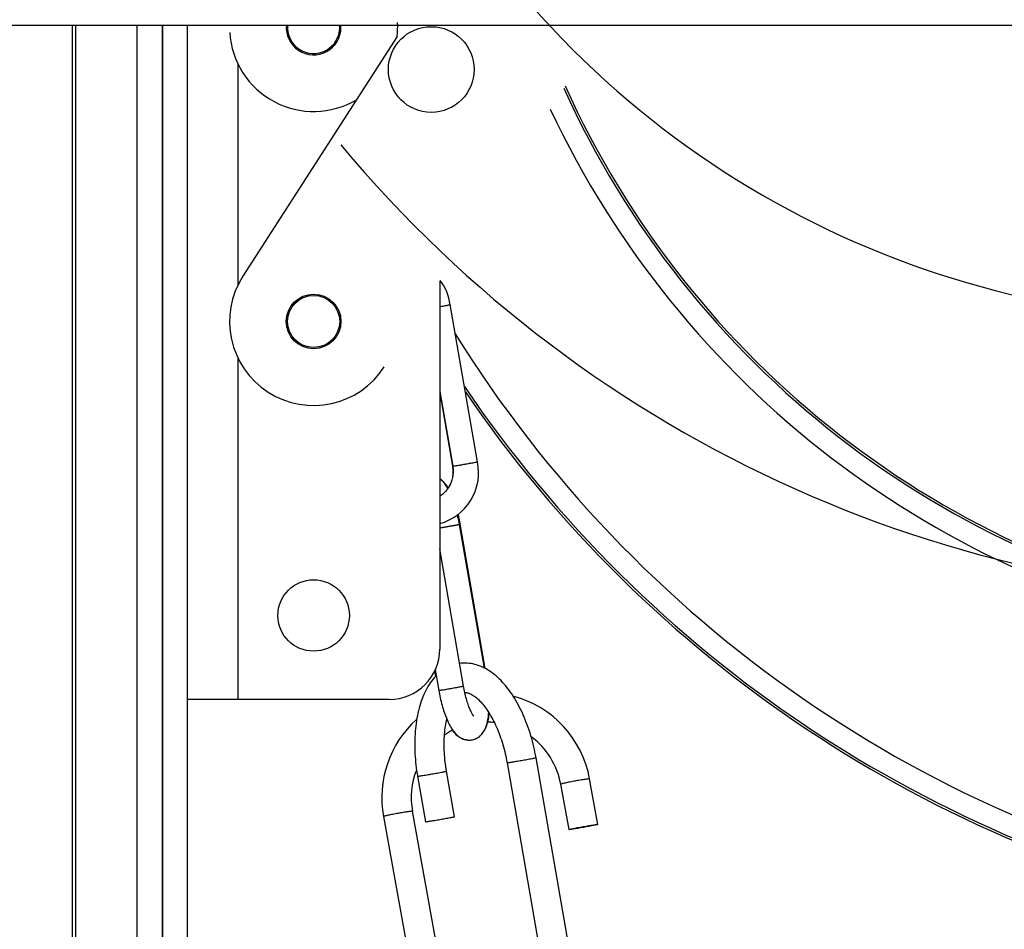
# Model space of a CAD drawing. Header units: inches. Extents: x 0 to 77643, y -44170 to 0.
# Tile 522 of 546: x 76589.36 to 76590.87, y -39748.68 to -39747.28. Entities that reach past the tile are written whole.
import ezdxf
from ezdxf.lldxf.tags import DXFTag

# ---------------------------------------------------------------- set-up
doc = ezdxf.new("R2010")
doc.units = ezdxf.units.IN
doc.header["$MEASUREMENT"] = 0
doc.layers.get('0').update_dxf_attribs({"lineweight": 0})
doc.layers.add('FAKRO LOFT LADDERS', color=7, linetype='Continuous')
tags = doc.linetypes.add('HIDDEN2', pattern=[4.7625, 3.175, -1.5875]).pattern_tags.tags
tags[6:7] = [DXFTag(74, 4), DXFTag(75, 0), DXFTag(340, '0'), DXFTag(46, 0.0), DXFTag(50, 0.0), DXFTag(44, 0.0), DXFTag(45, 0.0)]
tags[4:5] = [DXFTag(74, 4), DXFTag(75, 0), DXFTag(340, '0'), DXFTag(46, 0.0), DXFTag(50, 0.0), DXFTag(44, 0.0), DXFTag(45, 0.0)]

# ---------------------------------------------------------------- blocks, each defined once
blk = doc.blocks.new('A$C1F246084')
at = {"layer": 'FAKRO LOFT LADDERS', "color": 7, "linetype": 'Continuous'}
for p, q in [((61.702, 408.519), (239.302, 408.519)), ((78.582, 236.523), (78.582, 408.519)), ((78.636, 236.5), (78.636, 408.519)), ((79.733, 236.5), (79.733, 408.519)), ((80.183, 236.621), (80.183, 408.519)), ((80.183, 408.519), (80.183, 236.621)), ((80.633, 237.4), (80.633, 408.519)), ((84.374, 408.316), (81.621, 404.037)), ((81.533, 407.821), (81.533, 403.879)), ((85.133, 403.95), (85.133, 397.375)), ((85.808, 400.718), (85.321, 403.526)), ((81.533, 402.571), (81.533, 396.475)), ((85.133, 401.976), (85.365, 400.641)), ((85.133, 401.949), (85.36, 400.639)), ((85.93, 397.036), (85.485, 399.602)), ((85.947, 397.028), (85.499, 399.609)), ((85.558, 396.713), (85.133, 399.166)), ((85.052, 397.002), (85.115, 396.636)), ((85.041, 396.978), (85.057, 396.885)), ((81.533, 396.475), (80.633, 396.475)), ((84.233, 396.475), (81.533, 396.475)), ((87.557, 391.372), (86.852, 395.435)), ((86.335, 395.346), (87, 391.513)), ((84.737, 395.103), (84.878, 394.29)), ((85.395, 394.38), (85.254, 395.193)), ((87.955, 394.244), (87.809, 395.055)), ((87.292, 394.962), (87.438, 394.151)), ((84.132, 394.386), (84.777, 390.799)), ((85.269, 391.028), (84.649, 394.479))]:
    blk.add_line(p, q, dxfattribs=at)
at = {"layer": 'FAKRO LOFT LADDERS', "color": 7, "linetype": 'HIDDEN2'}
blk.add_circle((84.983, 407.725), 0.765, dxfattribs=at)
at = {"layer": 'FAKRO LOFT LADDERS', "color": 7, "linetype": 'Continuous'}
for centre, radius in [((82.883, 403.225), 0.488), ((82.883, 403.225), 0.465), ((82.883, 397.975), 0.638)]:
    blk.add_circle(centre, radius, dxfattribs=at)
at = {"layer": 'FAKRO LOFT LADDERS', "color": 7, "linetype": 'HIDDEN2'}
for centre, radius, start, end in [((99.167, 419.757), 16.5, 220.3047, 279.7425), ((100.663, 420.774), 22.5, 219.7672, 272.0364)]:
    blk.add_arc(centre, radius, start, end, dxfattribs=at)
at = {"layer": 'FAKRO LOFT LADDERS', "color": 7, "linetype": 'Continuous'}
for centre, radius, start, end in [((82.883, 408.475), 0.488, 174.8437, 0), ((82.883, 408.475), 0.465, 174.5935, 0), ((82.883, 408.475), 0.465, 0, 5.4065), ((82.883, 408.475), 0.488, 0, 5.1563), ((82.883, 408.475), 1.5, 353.9226, 3.3051), ((82.883, 408.475), 1.5, 183.3051, 300.5715), ((102.413, 414.216), 16.54, 204.3669, 259.8627), ((102.413, 414.216), 16.5, 204.2777, 259.8627), ((102.413, 414.216), 16.915, 205.1839, 259.8627), ((82.883, 403.225), 1.5, 147.247, 327.247), ((84.384, 403.396), 0.945, 7.8641, 36.6096), ((104.166, 414.665), 22.085, 211.8767, 258.7188), ((104.166, 414.665), 22.46, 214.1304, 258.3412), ((104.166, 414.665), 22.5, 214.3537, 258.303), ((84.882, 400.526), 0.945, 285.4082, 11.6714), ((84.233, 397.375), 0.9, 270, 0), ((85.969, 394.726), 1.869, 10.1403, 75.2906), ((85.969, 394.726), 1.869, 131.9928, 190.5056), ((85.969, 394.726), 1.344, 84.0939, 89.1016), ((85.969, 394.726), 1.344, 116.6703, 124.1004), ((85.969, 394.726), 1.344, 10.1231, 53.6946), ((85.969, 394.726), 1.344, 158.794, 190.6262)]:
    blk.add_arc(centre, radius, start, end, dxfattribs=at)
blk.add_ellipse((87.696, 394.197), major_axis=(-0.258, -0.046), ratio=0.03028, dxfattribs=at)
for points, weights in [([(85.133, 403.492), (85.321, 403.524), (85.321, 403.526)], [1, 0.758975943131, 1]), ([(85.365, 400.64), (85.36, 400.639), (85.36, 400.639)], [1, 0.995009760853, 1]), ([(85.499, 399.609), (85.499, 399.609), (85.484, 399.607)], [1, 0.983250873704, 1])]:
    blk.add_rational_spline(points, weights, degree=2, dxfattribs=at)
for points, weights in [([(85.365, 400.641), (85.365, 400.639), (85.586, 400.678), (85.808, 400.716), (85.808, 400.718)], [1, 0.707106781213, 1, 0.707106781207, 1]), ([(85.133, 399.539), (85.243, 399.558), (85.364, 399.579), (85.485, 399.601), (85.485, 399.602)], [1, 0.852445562, 1, 0.852445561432, 1]), ([(85.115, 396.636), (85.115, 396.635), (85.337, 396.673), (85.559, 396.712), (85.558, 396.713)], [1, 0.707106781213, 1, 0.707106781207, 1]), ([(86.335, 395.346), (86.335, 395.343), (86.594, 395.387), (86.853, 395.432), (86.852, 395.435)], [1, 0.707106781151, 1, 0.707106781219, 1]), ([(84.737, 395.103), (84.738, 395.1), (84.996, 395.145), (85.255, 395.19), (85.254, 395.193)], [1, 0.707107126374, 1, 0.707107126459, 1]), ([(87.809, 395.055), (87.808, 395.063), (87.549, 395.017), (87.291, 394.97), (87.292, 394.962)], [1, 0.70710678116, 1, 0.707106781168, 1]), ([(84.649, 394.479), (84.647, 394.486), (84.389, 394.44), (84.131, 394.393), (84.132, 394.386)], [1, 0.70710678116, 1, 0.707106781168, 1]), ([(84.878, 394.29), (84.879, 394.287), (85.137, 394.332), (85.396, 394.377), (85.395, 394.38)], [1, 0.707106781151, 1, 0.707106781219, 1])]:
    blk.add_rational_spline(points, weights, degree=2, knots=[0, 0, 0, 0.5, 0.5, 1, 1, 1], dxfattribs=at)
for points, knots in [([(85.365, 400.641), (85.371, 400.605), (85.375, 400.543), (85.366, 400.438), (85.336, 400.342), (85.289, 400.251), (85.226, 400.173), (85.171, 400.127), (85.138, 400.106), (85.133, 400.103)], [0, 0, 0, 0, 0.0591325, 0.1211048, 0.1832929, 0.2458114, 0.3087577, 0.3721796, 0.3838904, 0.3838904, 0.3838904, 0.3838904]), ([(85.36, 400.639), (85.366, 400.603), (85.371, 400.541), (85.362, 400.437), (85.333, 400.341), (85.302, 400.28), (85.284, 400.252), (85.283, 400.252)], [0, 0, 0, 0, 0.0589675, 0.1207762, 0.1828303, 0.2452616, 0.2460448, 0.2460448, 0.2460448, 0.2460448]), ([(85.285, 400.25), (85.268, 400.277), (85.23, 400.334), (85.178, 400.389), (85.141, 400.418), (85.133, 400.424)], [0.2654649, 0.2654649, 0.2654649, 0.2654649, 0.310578, 0.3648273, 0.3800429, 0.3800429, 0.3800429, 0.3800429]), ([(85.278, 400.241), (85.262, 400.269), (85.225, 400.328), (85.175, 400.384), (85.14, 400.413), (85.133, 400.418)], [0.2646598, 0.2646598, 0.2646598, 0.2646598, 0.3114949, 0.3667533, 0.3802915, 0.3802915, 0.3802915, 0.3802915]), ([(85.485, 399.602), (85.476, 399.65), (85.466, 399.704), (85.453, 399.761), (85.449, 399.775)], [0, 0, 0, 0, 0.04762128, 0.0634437, 0.0634437, 0.0634437, 0.0634437]), ([(85.499, 399.609), (85.49, 399.658), (85.479, 399.712), (85.466, 399.77), (85.462, 399.785)], [0, 0, 0, 0, 0.04755858, 0.06438046, 0.06438046, 0.06438046, 0.06438046]), ([(86.852, 395.435), (86.84, 395.507), (86.815, 395.629), (86.762, 395.831), (86.698, 396.02), (86.624, 396.205), (86.539, 396.378), (86.445, 396.539), (86.341, 396.685), (86.229, 396.814), (86.11, 396.923), (85.985, 397.01), (85.857, 397.074), (85.728, 397.113), (85.604, 397.128), (85.525, 397.124), (85.488, 397.119)], [0, 0, 0, 0, 0.0350193, 0.0713857, 0.1078492, 0.1444661, 0.1812921, 0.2183714, 0.255708, 0.2932027, 0.3305496, 0.3672087, 0.4026053, 0.4364894, 0.4690733, 0.4973076, 0.4973076, 0.4973076, 0.4973076]), ([(85.069, 396.899), (85.057, 396.886), (85.012, 396.837), (84.94, 396.741), (84.864, 396.602), (84.801, 396.446), (84.751, 396.276), (84.716, 396.095), (84.694, 395.906), (84.685, 395.707), (84.689, 395.509), (84.707, 395.3), (84.724, 395.176), (84.737, 395.103)], [0.6193068, 0.6193068, 0.6193068, 0.6193068, 0.6327357, 0.668871, 0.7059434, 0.7433706, 0.7807465, 0.817899, 0.8547977, 0.8914741, 0.9279799, 0.9643711, 1, 1, 1, 1]), ([(85.115, 396.636), (85.124, 396.588), (85.14, 396.505), (85.174, 396.369), (85.212, 396.244), (85.258, 396.123), (85.31, 396.013), (85.37, 395.916), (85.438, 395.839), (85.514, 395.784), (85.594, 395.754), (85.676, 395.746), (85.757, 395.763), (85.829, 395.8), (85.89, 395.857), (85.94, 395.933), (85.976, 396.027), (85.998, 396.132), (86.006, 396.208), (86.008, 396.242)], [0, 0, 0, 0, 0.0476213, 0.097345, 0.1477391, 0.1994315, 0.2535686, 0.3114949, 0.3667533, 0.4110072, 0.4489479, 0.4843212, 0.5188991, 0.5539785, 0.5913806, 0.6347029, 0.6886366, 0.746459, 0.7908062, 0.7908062, 0.7908062, 0.7908062]), ([(85.744, 396.174), (85.744, 396.174), (85.741, 396.177), (85.726, 396.195), (85.701, 396.239), (85.671, 396.303), (85.639, 396.388), (85.609, 396.485), (85.58, 396.599), (85.566, 396.67), (85.558, 396.713)], [0.6311808, 0.6311808, 0.6311808, 0.6311808, 0.6544446, 0.6951553, 0.7402551, 0.7889083, 0.8399982, 0.8926137, 0.946107, 1, 1, 1, 1]), ([(85.581, 396.6), (85.59, 396.6), (85.615, 396.598), (85.662, 396.584), (85.724, 396.552), (85.793, 396.502), (85.864, 396.433), (85.938, 396.346), (86.011, 396.241), (86.082, 396.118), (86.148, 395.982), (86.208, 395.831), (86.26, 395.675), (86.304, 395.506), (86.325, 395.405), (86.335, 395.346)], [0.5240246, 0.5240246, 0.5240246, 0.5240246, 0.5530282, 0.5933571, 0.6303224, 0.6663797, 0.7024191, 0.7387753, 0.7755461, 0.812719, 0.850236, 0.8880246, 0.9260106, 0.9641224, 1, 1, 1, 1]), ([(85.254, 395.193), (85.244, 395.253), (85.229, 395.356), (85.214, 395.53), (85.21, 395.694), (85.217, 395.854), (85.233, 395.998), (85.249, 396.086), (85.258, 396.126)], [0, 0, 0, 0, 0.0367236, 0.0748178, 0.1127737, 0.150519, 0.1879792, 0.2223545, 0.2223545, 0.2223545, 0.2223545]), ([(85.847, 395.819), (85.862, 395.831), (85.899, 395.867), (85.946, 395.939), (85.984, 396.034), (86.006, 396.134), (86.014, 396.202), (86.017, 396.228)], [0.5661188, 0.5661188, 0.5661188, 0.5661188, 0.5935863, 0.638106, 0.6920918, 0.7489415, 0.7831565, 0.7831565, 0.7831565, 0.7831565]), ([(85.36, 395.922), (85.363, 395.919), (85.388, 395.886), (85.435, 395.836), (85.513, 395.782), (85.582, 395.757), (85.624, 395.752), (85.637, 395.751)], [0.3043792, 0.3043792, 0.3043792, 0.3043792, 0.310578, 0.3648273, 0.4093459, 0.4479094, 0.4657356, 0.4657356, 0.4657356, 0.4657356])]:
    blk.add_open_spline(points, degree=3, knots=knots, dxfattribs=at)

msp = doc.modelspace()

# ---------------------------------------------------------------- block references
at = {"xscale": 0.08579999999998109, "yscale": 0.08579999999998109, "zscale": 0.08579999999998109}
msp.add_blockref('A$C1F246084', (76582.69603, -39782.34079), dxfattribs=at)

doc.saveas('drawing.dxf')
